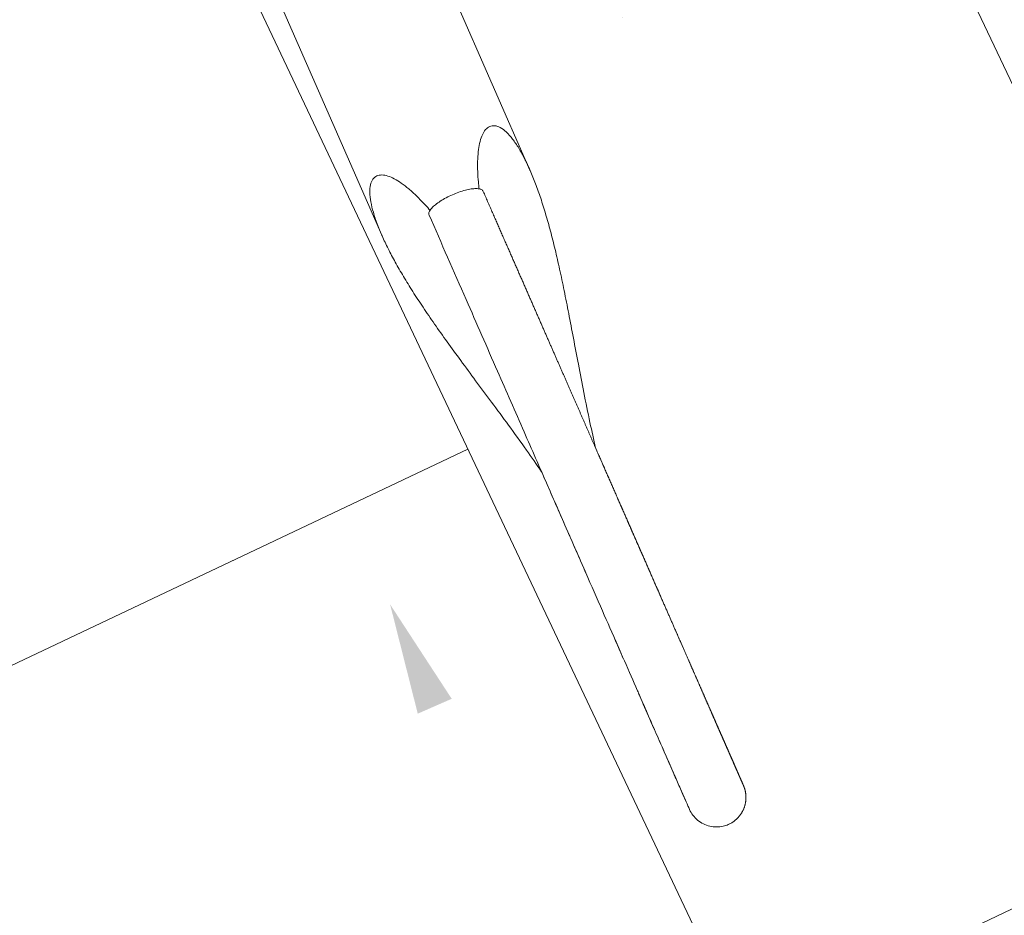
# Model space of a CAD drawing. Header units: metres. Extents: x 134157 to 138734, y 451157 to 455772.
# Tile 518 of 656: x 136621.155 to 136621.522, y 453800.404 to 453800.738. Entities that reach past the tile are written whole.
import ezdxf

# ---------------------------------------------------------------- set-up
doc = ezdxf.new("R2010")
doc.units = ezdxf.units.M
doc.layers.add('-DR-alg-hulplijnen', color=210, linetype='Continuous', plot=False)
doc.layers.add('-DR-nw-gr-arc-gras', color=7, linetype='Continuous', true_color=0xb5d5a4)
for name, color, linetype in [('-DR-nw-inr-fietsparkeren Tulip enkele beugel', 2, 'Continuous'), ('-DR-nw-maatvoering', 3, 'Continuous'), ('VELOPA-FIG25', 1, 'Continuous')]:
    doc.layers.add(name, color=color, linetype=linetype)
doc.layers.add('-DR-nw-vh-arc-sbs df bruinrood Broeder Alarmstraat', color=7, linetype='Continuous', lineweight=9, true_color=0xd8beb6)
doc.styles.add('2-5TXT', font='arial.ttf')
doc.styles.add('Drong', font='txt', dxfattribs={"height": 1.8})
doc.dimstyles.new('Drong', dxfattribs={"dimtxt": 1.8, "dimasz": 2.5, "dimexe": 0, "dimexo": 0, "dimgap": 0.9, "dimtad": 1, "dimzin": 0, "dimdsep": 46, "dimtxsty": 'Drong', "dimblk": 'dimblk-wit', "dimcen": 0, "dimse1": 1, "dimse2": 1, "dimclrd": 256, "dimclre": 1, "dimclrt": 7, "dimadec": 0, "dimazin": 0, "dimtfac": 1, "dimtmove": 0, "dimatfit": 3, "dimfxl": 1, "dimtolj": 1, "dimtzin": 0, "dimarcsym": 0})
doc.dimstyles.new('VELOPA-drukwerk', dxfattribs={"dimscale": 0, "dimtxt": 2.5, "dimasz": 2, "dimexe": 1, "dimexo": 1, "dimgap": 1, "dimtad": 1, "dimdec": 0, "dimdsep": 46, "dimtxsty": '2-5TXT', "dimcen": 8, "dimadec": 1, "dimazin": 0, "dimtfac": 1, "dimtdec": 0, "dimtmove": 0, "dimatfit": 3, "dimfxl": 1, "dimtolj": 1, "dimtzin": 0, "dimarcsym": 0})
pattern_1 = [(115.3356253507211, (136419.7180158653, 453326.2367068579), (-0.2236810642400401, -0.1059037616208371), [0.06, -0.187485]), (205.3356253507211, (136419.7180158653, 453326.2367068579), (0.1059037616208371, -0.22368106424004), [0.06, -0.187485])]

# ---------------------------------------------------------------- blocks, each defined once
blk = doc.blocks.new('*D482')
at = {"layer": '-DR-alg-hulplijnen', "color": 0, "lineweight": -2, "ltscale": 4, "transparency": 16777216}
for p, q in [((-1.268533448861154e-15, -770.7167233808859), (-1.92714493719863e-14, -1064.726652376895)), ((3625, -770.7167233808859), (3625, -1064.726652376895)), ((41.43344676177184, -1044.009928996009), (3583.566553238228, -1044.009928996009))]:
    blk.add_line(p, q, dxfattribs=at)
at = {"layer": '-DR-alg-hulplijnen', "color": 0, "ltscale": 4, "transparency": 16777216}
for points in [[(41.43344676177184, -1037.104354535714), (41.43344676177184, -1050.915503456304), (-1.800291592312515e-14, -1044.009928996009)], [(3583.566553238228, -1037.104354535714), (3583.566553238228, -1050.915503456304), (3625, -1044.009928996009)]]:
    blk.add_solid(points, dxfattribs=at)
at = {"layer": 'Defpoints', "color": 0, "ltscale": 4, "transparency": 16777216}
for p in [(0, -750), (3625, -750), (3625, -1044.009928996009)]:
    blk.add_point(p, dxfattribs=at)
at = {"layer": '-DR-alg-hulplijnen', "color": 0, "ltscale": 4, "transparency": 16777216, "insert": (1812.5, -996.8320429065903), "char_height": 51.79180845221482, "attachment_point": 5, "style": '2-5TXT'}
blk.add_mtext('\\A1;3625', dxfattribs=at)
blk = doc.blocks.new('*D481')
at = {"layer": '-DR-alg-hulplijnen', "color": 0, "lineweight": -2, "ltscale": 4, "transparency": 16777216}
for p, q in [((3645.716723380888, 3.331503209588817e-15), (4009.119275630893, 6.177109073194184e-14)), ((3988.402552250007, -41.4334467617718), (3988.402552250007, -708.5665532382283)), ((3645.716723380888, -750.0000000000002), (4009.119275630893, -750.0000000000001))]:
    blk.add_line(p, q, dxfattribs=at)
at = {"layer": '-DR-alg-hulplijnen', "color": 0, "ltscale": 4, "transparency": 16777216}
for points in [[(3981.496977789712, -41.43344676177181), (3995.308126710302, -41.4334467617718), (3988.402552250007, 5.843958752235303e-14)], [(3981.496977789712, -708.5665532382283), (3995.308126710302, -708.5665532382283), (3988.402552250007, -750.0000000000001)]]:
    blk.add_solid(points, dxfattribs=at)
at = {"layer": 'Defpoints', "color": 0, "ltscale": 4, "transparency": 16777216}
for p in [(3625.000000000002, 0), (3625.000000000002, -750.0000000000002), (3988.402552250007, -750.0000000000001)]:
    blk.add_point(p, dxfattribs=at)
at = {"layer": '-DR-alg-hulplijnen', "color": 0, "ltscale": 4, "transparency": 16777216, "insert": (3941.242330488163, -375.0000000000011), "char_height": 51.79180845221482, "attachment_point": 5, "rotation": 90, "style": '2-5TXT'}
blk.add_mtext('\\A1;750', dxfattribs=at)
blk = doc.blocks.new('dimblk-wit')
at = {"color": 7}
blk.add_line((2.842170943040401e-14, -0.3333333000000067), (-2.842170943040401e-14, 0.3333333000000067), dxfattribs=at)
blk.add_solid([(0, 0), (-0.7999999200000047, 0.1999999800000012), (-0.7999999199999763, -0.1999999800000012)], dxfattribs=at)
blk = doc.blocks.new('*D634')
at = {"layer": '-DR-nw-maatvoering', "lineweight": -2, "transparency": 16777216}
blk.add_line((136616.4696596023, 453791.6460135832), (136622.2968280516, 453806.2631956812), dxfattribs=at)
at = {"layer": 'Defpoints', "color": 0, "transparency": 16777216}
for p in [(136622.4819835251, 453806.7276496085), (136622.889603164, 453806.5651512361), (136616.6921237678, 453791.0190612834)]:
    blk.add_point(p, dxfattribs=at)
at = {"layer": '-DR-nw-maatvoering', "lineweight": -2, "transparency": 16777216, "xscale": 0.5, "yscale": 0.5, "zscale": 0.5}
for p, rotation in [((136622.481983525, 453806.7276496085), 68.26520454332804), ((136616.2845041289, 453791.1815596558), 248.2652045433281)]:
    blk.add_blockref('dimblk-wit', p, dxfattribs=dict(at, rotation=rotation))
at = {"layer": '-DR-nw-maatvoering', "color": 7, "transparency": 16777216, "insert": (136619.0454071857, 453799.089283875), "char_height": 0.36, "attachment_point": 5, "rotation": 68.26520454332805, "style": 'Drong'}
blk.add_mtext('\\A1;16.75', dxfattribs=at)
blk = doc.blocks.new('Fietsenrek Tulip enkel')
at = {"layer": 'VELOPA-FIG25', "color": 252, "linetype": 'Continuous', "lineweight": 9}
for p, q in [((298.658684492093, -344.8499999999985), (630.2552322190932, -344.8499999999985)), ((309.4598630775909, -405.1499999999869), (630.2507963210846, -405.1499999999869))]:
    blk.add_line(p, q, dxfattribs=at)
for points, start_tangent, end_tangent in [([(623.1085956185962, -362.975236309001), (622.2150253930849, -362.6181009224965), (618.5377257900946, -360.9725926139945), (615.4324675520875, -359.2727979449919), (612.9078133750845, -357.5213157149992), (610.996451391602, -355.7188084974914), (609.7693030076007, -353.8682929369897), (609.3515709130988, -351.9886879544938), (609.8926333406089, -350.1718612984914), (611.419115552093, -348.5539733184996), (613.8862791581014, -347.1894561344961), (617.2304940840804, -346.1165101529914), (621.2275092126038, -345.3817202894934), (625.6913015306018, -344.9707063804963), (630.2434380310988, -344.8499869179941)], (-0.9310904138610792, 0.3647884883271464), (0.9999999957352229, -9.235558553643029e-05)), ([(630.2434380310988, -344.8499869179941), (630.5682460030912, -344.8505678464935), (635.8394298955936, -345.0005259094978), (641.5077718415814, -345.4091434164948), (647.5858134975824, -346.0710287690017), (654.0919371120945, -346.9837572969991), (661.0486862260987, -348.1453052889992), (668.4823239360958, -349.5517247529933), (676.4228659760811, -351.1947983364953), (684.9047558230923, -353.0596304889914), (693.9686945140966, -355.1223479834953), (703.6661116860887, -357.3484173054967), (714.065781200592, -359.6916043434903), (725.2560965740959, -362.0921755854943), (734.9299721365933, -364.0195937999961)], (0.9999999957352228, -9.235558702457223e-05), (0.9822508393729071, -0.1875720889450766)), ([(629.0812565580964, -365.0520946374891), (626.4720561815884, -364.203896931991), (623.1085956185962, -362.975236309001)], (-0.9552161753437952, 0.2959088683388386), (-0.9310904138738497, 0.3647884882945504)), ([(630.4995653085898, -364.0113614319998), (630.0894004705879, -364.0777108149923), (629.2739631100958, -364.7146653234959), (628.527582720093, -365.9657673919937), (627.912531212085, -367.7049275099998), (627.4392903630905, -369.8863189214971), (627.1412687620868, -372.3970982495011), (627.0431135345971, -375)], (-0.9999999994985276, 3.166930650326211e-05), (0, -1)), ([(872.2429914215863, -364.0004512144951), (871.4931166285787, -364.0000542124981), (869.4321402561, -364.0000253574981), (865.9668989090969, -363.9997935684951), (861.1663724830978, -363.9999842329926), (855.1057197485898, -363.9999909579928), (847.8372212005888, -363.9998791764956), (839.2823724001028, -364.0001512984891), (829.3728744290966, -364.0001620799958), (818.0721323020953, -363.9998144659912), (805.4171970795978, -364.0001844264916), (791.4152382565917, -363.998548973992), (776.0161688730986, -364.0001285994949), (759.0278948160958, -364.0000092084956), (740.0685224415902, -364.0000362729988), (718.6458642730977, -363.999994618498), (693.9956133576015, -363.9999833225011), (664.8701945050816, -364.0000025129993), (630.4995657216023, -364.000002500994)], (-0.9999996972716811, 0.0007781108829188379), (-0.9999999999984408, 1.765950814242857e-06)), ([(776.9873472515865, -364.0000712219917), (765.312209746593, -363.9999653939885), (743.8571046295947, -363.9999999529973), (734.9336313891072, -364.0000654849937)], (-0.9999999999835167, 5.741668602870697e-06), (-0.9999999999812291, -6.12716366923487e-06)), ([(810.7829483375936, -364.0000404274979), (803.1118054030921, -363.9999004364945)], (-0.9999999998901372, 1.482314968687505e-05), (-0.9999999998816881, 1.538258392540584e-05)), ([(850.0260308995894, -363.9998981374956), (845.338346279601, -363.9997527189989), (836.2556908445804, -363.9999374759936), (825.7705308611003, -363.9999853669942), (824.0263019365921, -363.9999962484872)], (-0.9999999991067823, 4.226624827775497e-05), (-0.9999999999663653, -8.20179703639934e-06)), ([(856.730545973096, -364.0000669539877), (853.1773717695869, -364.0000204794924), (850.0260308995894, -363.9998981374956)], (-0.9999999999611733, -8.812121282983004e-06), (-0.9999999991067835, 4.226621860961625e-05)), ([(871.4694475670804, -364.000045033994), (871.4139717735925, -364.000025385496), (869.0702892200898, -363.9998221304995), (865.1537784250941, -363.9996671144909), (859.7983261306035, -363.9999621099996), (856.730545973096, -364.0000669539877)], (-0.9999999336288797, 0.000364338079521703), (-0.9999999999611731, -8.812155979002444e-06)), ([(872.2429914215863, -364.0004512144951), (871.4694475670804, -364.000045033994)], (-0.9999997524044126, 0.0007036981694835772), (-0.9999999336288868, 0.0003643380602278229)), ([(883.1628713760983, -375.0000000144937), (882.9785095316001, -372.9941615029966), (882.2363011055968, -370.5810662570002), (880.9634476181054, -368.4007516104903), (879.2270010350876, -366.5680747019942), (877.1184349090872, -365.1795784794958), (874.748826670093, -364.3084069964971), (872.2429914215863, -364.0004512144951)], (-0.000207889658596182, 0.9999999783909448), (-0.999973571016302, 0.007270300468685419)), ([(627.0431135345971, -375), (627.1413231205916, -377.6036120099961), (627.4393626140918, -380.1141189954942), (627.9124566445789, -382.2948046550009), (628.5276296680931, -384.0343363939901), (629.274075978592, -385.2854708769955), (630.0892778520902, -385.9222425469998), (630.4995554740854, -385.9886385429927)], (0, -1), (0.9999999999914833, 4.127184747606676e-06)), ([(871.9053827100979, -386.0000242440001), (872.0186496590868, -386.0001062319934), (872.1314808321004, -386.0000680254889), (872.2394728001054, -385.9995943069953), (872.352623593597, -385.9982075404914), (872.469788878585, -385.9955620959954), (872.6096794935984, -385.9907679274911), (872.7593012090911, -385.9836665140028), (872.9182448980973, -385.9738833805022), (873.0846190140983, -385.9611649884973), (873.2559320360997, -385.945411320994), (873.4296574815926, -385.9266701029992), (873.6048133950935, -385.9049405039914), (873.782468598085, -385.8799764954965), (873.9632663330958, -385.8515263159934), (874.1478368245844, -385.819289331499), (874.3367942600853, -385.7829140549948), (874.5307265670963, -385.7419973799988), (874.7297973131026, -385.6961773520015), (874.9335433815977, -385.6452229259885), (875.1414431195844, -385.5889368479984), (875.3529690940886, -385.5271473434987), (875.5675922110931, -385.4597091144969), (875.7848862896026, -385.3864687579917), (876.0045559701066, -385.3072437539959), (876.2263066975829, -385.2218588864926), (876.4498359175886, -385.130149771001), (876.6748334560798, -385.0319635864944), (876.9009819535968, -384.9271597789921), (877.1279573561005, -384.8156107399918), (877.3554294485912, -384.6972024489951), (877.5830624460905, -384.5718350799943), (877.8105427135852, -384.4394073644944), (878.0379350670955, -384.2995879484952), (878.2655584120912, -384.1518319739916), (878.4936867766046, -383.9955380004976), (878.7225365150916, -383.8300528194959), (878.9522602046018, -383.6546723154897), (879.1829399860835, -383.4686425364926), (879.4145805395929, -383.2711608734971), (879.6472223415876, -383.0612653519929), (879.881109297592, -382.8376294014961), (880.1163775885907, -382.5987824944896), (880.352761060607, -382.3434045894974), (880.5886089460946, -382.071559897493), (880.8218664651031, -381.783947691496), (881.0505732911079, -381.4814369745), (881.2728853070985, -381.1650663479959), (881.4870965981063, -380.836038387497), (881.6919304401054, -380.4952408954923), (881.8867776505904, -380.1426063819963), (882.0710548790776, -379.7779454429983), (882.244111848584, -379.4010859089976), (882.4052289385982, -379.0118793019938), (882.553615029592, -378.6102078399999), (882.6884056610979, -378.1959920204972), (882.8086615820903, -377.76919881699), (882.91336776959, -377.3298505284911), (883.0014330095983, -376.8780342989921), (883.071690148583, -376.413912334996), (883.1228971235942, -375.9377328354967), (883.1537389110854, -375.4498416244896), (883.1629410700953, -375)], (0.9999997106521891, -0.0007607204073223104), (-3.90510129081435e-07, 0.9999999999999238)), ([(629.0812124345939, -384.9479210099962), (626.5235794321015, -385.7785405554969), (623.1077570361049, -387.0250978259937)], (-0.9552154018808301, -0.295911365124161), (-0.9310869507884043, -0.3647973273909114)), ([(623.1077570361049, -387.0250978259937), (622.282172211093, -387.3545593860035), (618.6141333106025, -388.9897904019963), (615.511803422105, -390.6787742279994), (612.9832051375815, -392.4188048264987), (611.0595254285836, -394.2091158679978), (609.8089641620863, -396.0461268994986), (609.3506863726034, -397.9149309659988), (609.8308567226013, -399.7218948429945), (611.2801363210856, -401.339836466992), (613.7006237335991, -402.7312795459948), (617.0481344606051, -403.8383705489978), (621.0658384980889, -404.5964227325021), (625.5584077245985, -405.0217434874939), (630.2425906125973, -405.1500083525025)], (-0.9310869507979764, -0.36479732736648), (0.99999999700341, 7.741563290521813e-05)), ([(630.2425906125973, -405.1500083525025), (630.4658011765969, -405.1497307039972), (635.767115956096, -405.0031636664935), (641.4645281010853, -404.5947976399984), (647.5697844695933, -403.9309780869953), (654.1006234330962, -403.0149028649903), (661.0790582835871, -401.8492659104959), (668.5311102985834, -400.4385772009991), (676.4866384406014, -398.7915415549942), (684.9797676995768, -396.9235203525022), (694.050784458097, -394.8588074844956), (703.7504897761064, -392.6323013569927), (714.147311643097, -390.2903733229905), (725.3289978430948, -387.8927360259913), (734.9316254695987, -385.9800912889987)], (0.9999999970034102, 7.741562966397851e-05), (0.9822513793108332, 0.1875692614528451)), ([(630.4995555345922, -386.000002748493), (631.0568438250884, -386.0000059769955), (633.1263456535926, -386.0000264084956), (635.1684272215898, -386.0000554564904), (637.1836616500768, -386.0000880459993), (639.1726193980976, -386.0001201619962), (641.1358685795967, -386.0001487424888), (643.0739752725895, -386.0001715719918), (644.9875038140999, -386.000187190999), (646.877017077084, -386.0001948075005), (648.7430767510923, -386.0001942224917), (650.5862397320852, -386.0001857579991), (652.4070537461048, -386.0001701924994), (654.2060658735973, -386.0001487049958), (655.9838238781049, -386.0001228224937), (657.7408763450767, -386.0000943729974), (659.4777728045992, -386.0000654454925), (661.1950638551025, -386.0000383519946), (662.8933012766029, -386.0000155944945), (664.573039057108, -385.9999995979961), (666.2348340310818, -385.999990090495), (667.8792405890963, -385.9999852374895), (669.50674258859, -385.9999835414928), (671.1176652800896, -385.9999838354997), (672.7123135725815, -385.9999852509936), (674.2909936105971, -385.9999871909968), (675.8540127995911, -385.9999892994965), (677.4016798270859, -385.9999914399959), (678.9343046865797, -385.999993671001), (680.4521986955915, -385.9999962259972), (681.955674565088, -385.9999994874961), (683.44504654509, -386.0000034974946), (684.9206289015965, -386.0000076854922), (686.3827370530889, -386.0000115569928), (687.8316860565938, -386.0000147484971), (689.2677387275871, -386.0000170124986), (690.6910985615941, -386.0000182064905), (692.1019671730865, -386.0000182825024), (693.5005475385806, -386.0000172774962), (694.8870439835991, -386.0000153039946), (696.2616621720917, -386.0000125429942), (697.6246090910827, -386.0000092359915), (698.9760930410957, -386.0000056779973), (700.3163236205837, -386.0000022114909), (701.6455117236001, -385.9999992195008), (702.9638692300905, -385.9999969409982), (704.2716082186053, -385.999995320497), (705.5689419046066, -385.9999942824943), (706.8560848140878, -385.9999937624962), (708.1332461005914, -385.9999937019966), (709.4005792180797, -385.9999940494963), (710.6582100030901, -385.9999947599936), (711.9062651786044, -385.9999957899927), (713.1448725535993, -385.9999970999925), (714.3741610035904, -385.9999986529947), (715.5942604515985, -386.0000004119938), (716.8053018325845, -386.0000023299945), (718.007416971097, -386.0000043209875), (719.2007386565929, -386.0000062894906), (720.3854006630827, -386.0000081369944), (721.5615377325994, -386.0000097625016), (722.7292855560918, -386.0000110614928), (723.888780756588, -386.0000119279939), (725.0401608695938, -386.0000122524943), (726.1835643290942, -386.0000119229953), (727.3191304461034, -386.0000108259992), (728.4469925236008, -386.0000088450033), (729.567245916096, -386.0000058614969), (730.6799742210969, -386.0000017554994), (731.7852616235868, -385.9999964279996), (732.8831913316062, -385.999990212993), (733.9738462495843, -385.9999837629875), (735.0573100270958, -385.9999776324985), (736.1336670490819, -385.9999722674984), (737.203002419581, -385.9999680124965), (738.2654019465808, -385.999965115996), (739.3209521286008, -385.9999637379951), (740.3697401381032, -385.9999639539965), (741.411853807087, -385.9999657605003), (742.4473816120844, -385.9999690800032), (743.4764126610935, -385.9999737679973), (744.4990366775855, -385.9999796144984), (745.5153439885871, -385.9999863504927), (746.5254255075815, -385.9999936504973), (747.5293727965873, -386.0000011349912), (748.5272819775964, -386.0000081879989), (749.5193709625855, -386.0000140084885), (750.5057818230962, -386.0000179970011), (751.4865296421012, -386.0000197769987), (752.4616311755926, -386.0000191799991), (753.4311048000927, -386.0000162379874), (754.3949704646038, -386.0000111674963), (755.3532496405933, -386.0000043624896), (756.3059609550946, -385.9999965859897), (757.2530811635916, -385.9999904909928), (758.1945653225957, -385.9999885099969), (759.1303725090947, -385.9999913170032), (760.0604660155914, -385.9999979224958), (760.9848532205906, -386.0000051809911), (761.9037100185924, -386.0000079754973), (762.8172507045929, -386.0000048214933), (763.7256830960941, -385.9999988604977), (764.6292087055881, -385.9999976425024), (765.5280142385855, -386.000011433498), (766.4221813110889, -386.0000376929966), (767.311727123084, -386.0000664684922), (768.1966693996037, -386.0000900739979), (769.0770274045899, -386.0001031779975), (769.9528218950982, -386.0001027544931), (770.824065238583, -386.0000880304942), (771.6907930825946, -386.0000604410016), (772.5530724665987, -386.0000235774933), (773.4109700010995, -385.9999831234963), (774.2645347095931, -385.9999439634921), (775.113783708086, -385.9999070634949), (775.958732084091, -385.9998735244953), (776.7993965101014, -385.9998450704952), (777.6357951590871, -385.9998240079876), (778.467947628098, -385.9998131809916), (779.2958748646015, -385.9998159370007), (780.1195990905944, -385.9998360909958), (780.9391437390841, -385.9998778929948), (781.7545333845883, -385.9999459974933), (782.5657937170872, -386.0000453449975), (783.3729535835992, -386.0001752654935), (784.1760460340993, -386.0003262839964), (784.9751051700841, -386.0004891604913), (785.770165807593, -386.0006557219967), (786.5612634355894, -386.0008188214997), (787.3484341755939, -386.0009722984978), (788.1317147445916, -386.001110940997), (788.9111424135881, -386.0012304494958), (789.6867549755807, -386.0013274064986), (790.4585907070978, -386.0013992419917), (791.2266883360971, -386.0014442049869), (791.9910870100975, -386.0014613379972), (792.7518235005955, -386.0014504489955), (793.5088956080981, -386.0014120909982), (794.2622939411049, -386.001347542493), (795.0120142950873, -386.0012587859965), (795.7580534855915, -386.0011484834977), (796.5004093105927, -386.0010199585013), (797.2390805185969, -386.000877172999), (797.9740667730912, -386.0007247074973), (798.7053686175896, -386.0005677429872), (799.4329874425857, -386.0004120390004), (800.1569254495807, -386.0002639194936), (800.8771856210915, -386.0001302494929), (801.5937716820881, -386.0000184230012), (802.3066882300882, -385.9999345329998), (803.015935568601, -385.9998763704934), (803.7215117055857, -385.9998395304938), (804.4234156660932, -385.9998200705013), (805.121647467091, -385.999814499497), (805.816208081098, -385.9998197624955), (806.5070994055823, -385.9998332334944), (807.194324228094, -385.9998527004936), (807.8778861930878, -385.9998763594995), (808.5577897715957, -385.9999028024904), (809.2340402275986, -385.9999310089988), (809.9066435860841, -385.9999603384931), (810.5756066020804, -385.9999905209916), (811.2409367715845, -386.0000216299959), (811.902640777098, -386.0000532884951), (812.5607224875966, -386.0000843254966), (813.2151862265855, -386.0001136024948), (813.8660371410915, -386.0001400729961), (814.513281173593, -386.0001627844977), (815.1569250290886, -386.0001808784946), (815.7969691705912, -386.0001935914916), (816.4333966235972, -386.000200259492), (817.0661932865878, -386.0002003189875), (817.6953462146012, -386.0001933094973), (818.3208434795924, -386.0001788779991), (818.9426741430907, -386.000156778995), (819.5608282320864, -386.000126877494), (820.1752967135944, -386.0000891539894), (820.7860714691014, -386.0000437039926), (821.3931429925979, -385.9999909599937), (821.9964928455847, -385.9999338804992), (822.5961054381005, -385.9998765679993), (823.1919668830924, -385.9998224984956), (823.7840645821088, -385.9997745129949), (824.3723872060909, -385.999734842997), (824.9569246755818, -385.9997051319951), (825.5376681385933, -385.999686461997), (826.1146099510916, -385.9996793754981), (826.687743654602, -385.9996838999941), (827.2570639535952, -385.9996995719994), (827.8225666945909, -385.9997254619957), (828.3842488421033, -385.9997601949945), (828.9421084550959, -385.9998019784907), (829.4961446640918, -385.9998486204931), (830.0463576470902, -385.9998975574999), (830.5927486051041, -385.9999458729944), (831.1353183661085, -385.9999903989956), (831.6740658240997, -386.0000290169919), (832.2089984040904, -386.0000606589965), (832.740124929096, -386.0000843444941), (833.2674547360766, -386.0000991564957), (833.7909976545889, -386.0001042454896), (834.3107639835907, -386.0000988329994), (834.8267644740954, -386.0000822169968), (835.3390103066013, -386.0000537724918), (835.8475129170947, -386.0000129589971), (836.3522400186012, -385.9999618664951), (836.8531523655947, -385.9999099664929), (837.3502400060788, -385.9998658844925), (837.8435367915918, -385.9998355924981), (838.3331023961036, -385.9998225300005), (838.8189598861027, -385.9998277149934), (839.3011338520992, -385.9998498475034), (839.7796504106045, -385.9998854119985), (840.2545371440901, -385.9999287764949), (840.7258230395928, -385.9999722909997), (841.193535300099, -386.0000064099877), (841.657617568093, -386.0000247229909), (842.1180408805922, -386.0000299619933), (842.5748094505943, -386.0000257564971), (843.0279279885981, -386.0000154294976), (843.477401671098, -386.0000020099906), (843.923236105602, -385.9999882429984), (844.365437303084, -385.9999765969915), (844.8040116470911, -385.9999692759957), (845.2389658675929, -385.9999682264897), (845.6703070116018, -385.9999751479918), (846.0980424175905, -385.9999914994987), (846.5221963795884, -386.0000181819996), (846.9428431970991, -386.0000516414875), (847.3600038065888, -386.0000860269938), (847.7736922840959, -386.0001166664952), (848.1839217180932, -386.0001400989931), (848.590704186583, -386.0001540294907), (848.9940507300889, -386.0001572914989), (849.3939713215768, -386.0001498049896), (849.7904748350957, -386.0001325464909), (850.1835690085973, -386.0001075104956), (850.5732604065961, -386.0000776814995), (850.9595543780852, -386.000047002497), (851.3424550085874, -386.000020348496), (851.7219805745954, -386.0000033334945), (852.0982521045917, -385.9999973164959), (852.4712981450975, -385.9999984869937), (852.8411219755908, -386.0000034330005), (853.2077260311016, -386.0000094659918), (853.5711118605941, -386.0000146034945), (853.9312800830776, -386.0000175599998), (854.2882303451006, -386.0000177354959), (854.6419612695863, -386.0000152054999), (854.9924704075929, -386.0000107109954), (855.3397541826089, -386.0000056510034), (855.6838078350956, -386.0000020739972), (856.0246253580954, -386.0000026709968), (856.3621994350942, -386.0000107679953), (856.6965691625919, -386.0000297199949), (857.0278646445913, -386.0000573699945), (857.3560743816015, -386.0000887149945), (857.6811628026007, -386.000119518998), (858.0030936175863, -386.0001463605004), (858.3218301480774, -386.0001666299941), (858.6373352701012, -386.0001785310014), (858.9495713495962, -386.00018107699), (859.2585001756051, -386.0001740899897), (859.5640828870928, -386.000158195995), (859.8662798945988, -386.0001348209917), (860.1650507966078, -386.0001061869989), (860.4603542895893, -386.0000753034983), (860.7521480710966, -386.0000459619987), (861.0403887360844, -386.0000227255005), (861.3250432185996, -386.0000108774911), (861.6062922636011, -386.0000123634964), (861.8841857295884, -386.0000224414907), (862.1586879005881, -386.0000364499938), (862.4297622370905, -386.0000506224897), (862.6973712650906, -386.0000620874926), (862.9614764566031, -386.0000688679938), (863.2220380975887, -386.0000698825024), (863.4790151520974, -386.0000649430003), (863.7323651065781, -386.000054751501), (863.9820438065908, -386.0000408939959), (864.2280052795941, -386.0000258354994), (864.4702015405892, -386.0000129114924), (864.7085823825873, -386.000006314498), (864.9430951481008, -386.0000110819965), (865.1737331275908, -386.0000328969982), (865.4008468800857, -386.0000720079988), (865.6244917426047, -386.000121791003), (865.8446352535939, -386.0001760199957), (866.0612437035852, -386.0002293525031), (866.2742819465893, -386.0002773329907), (866.4837131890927, -386.0003163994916), (866.6894987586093, -386.0003438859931), (866.8915978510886, -386.0003580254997), (867.0899672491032, -386.000357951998), (867.2845610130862, -386.0003437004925), (867.4753301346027, -386.0003162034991), (867.6622221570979, -386.0002772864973), (867.8451807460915, -386.0002296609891), (868.0241452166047, -386.000176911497), (868.1990499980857, -386.000123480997), (868.3698240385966, -386.000074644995), (868.5364595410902, -386.0000362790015), (868.6993582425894, -386.0000099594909), (868.858571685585, -385.9999927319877), (869.0140649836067, -385.9999820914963), (869.165800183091, -385.9999762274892), (869.3137357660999, -385.9999740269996), (869.4578260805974, -385.9999750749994), (869.5980206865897, -385.9999796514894), (869.7342636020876, -385.9999887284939), (869.8666973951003, -386.0000031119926), (869.9955116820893, -386.0000200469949), (870.1206400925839, -386.0000361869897), (870.2420163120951, -386.0000489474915), (870.3595730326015, -386.0000565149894), (870.4732412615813, -386.0000578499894), (870.5829495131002, -386.0000526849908), (870.6886228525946, -386.0000415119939), (870.8875429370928, -386.0000067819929), (871.0696668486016, -385.9999695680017), (871.2352382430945, -385.9999434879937), (871.3846131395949, -385.9999361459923), (871.5182468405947, -385.999950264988), (871.6367516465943, -385.9999847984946), (871.7432779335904, -386.0000303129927), (871.8856211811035, -386.0000355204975), (871.993248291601, -385.9999588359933), (872.0980700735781, -385.9999989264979), (872.2013598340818, -385.999772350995), (872.2025413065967, -385.9997516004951)], (0.9999999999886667, -4.760948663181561e-06), (-0.002398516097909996, 0.9999971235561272)), ([(734.9351199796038, -386.0000380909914), (734.997742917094, -386.0000384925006), (735.9610602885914, -386.0000436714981), (736.9179323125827, -386.000046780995), (737.8684389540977, -386.0000476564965), (738.8126603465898, -386.0000462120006), (739.7506767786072, -386.000042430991), (740.682568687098, -386.0000363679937), (741.608416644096, -386.0000281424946), (742.5283013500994, -386.0000179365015), (743.442314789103, -386.0000059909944), (744.3505343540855, -385.9999926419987), (745.2530050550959, -385.999978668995), (746.149769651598, -385.9999650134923), (747.0408713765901, -385.9999524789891), (747.9263539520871, -385.9999417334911), (748.8062615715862, -385.9999333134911), (749.6806388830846, -385.9999276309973), (750.5495309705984, -385.9999249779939), (751.4129833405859, -385.9999255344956), (752.2710419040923, -385.9999293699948), (753.1237529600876, -385.9999364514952), (753.9711631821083, -385.9999466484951), (754.8133196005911, -385.9999597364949), (755.6502695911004, -385.9999754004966), (756.4820608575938, -385.9999932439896), (757.308743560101, -386.0000126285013), (758.1303817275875, -386.0000318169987), (758.9470444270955, -386.0000489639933), (759.7588003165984, -386.0000626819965), (760.5657176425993, -386.0000720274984), (761.3678642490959, -386.0000764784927), (762.1653075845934, -386.0000759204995), (762.9581147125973, -386.0000706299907), (763.7463506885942, -386.0000612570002), (764.5300192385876, -386.0000488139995), (765.3091307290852, -386.0000346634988), (766.0837189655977, -386.0000205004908), (766.8538179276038, -386.0000083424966), (767.6194617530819, -386.0000005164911), (768.380684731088, -385.9999996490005), (769.1375231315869, -386.0000077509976), (769.8900123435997, -386.0000224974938), (770.6381842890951, -386.0000405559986), (771.3820710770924, -386.0000591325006), (772.1217050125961, -386.0000759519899), (772.857118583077, -386.0000892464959), (773.5883444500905, -386.0000977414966), (774.3154154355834, -386.0001006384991), (775.0383645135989, -386.0000976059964), (775.7572247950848, -386.000088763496), (776.472029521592, -386.0000746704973), (777.1828120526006, -386.0000563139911), (777.8896058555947, -386.0000350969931), (778.5924444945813, -386.0000128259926), (779.2913616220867, -385.9999917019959), (779.9863897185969, -385.9999737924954), (780.6775500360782, -385.9999594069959), (781.3648600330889, -385.9999483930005), (782.0483378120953, -385.9999405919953), (782.7280020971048, -385.999935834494), (783.4038722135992, -385.9999339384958), (784.0759680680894, -385.9999347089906), (784.7443284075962, -385.9999379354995), (785.4090243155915, -385.9999433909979), (786.0700734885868, -385.9999508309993), (786.727490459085, -385.9999599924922), (787.381290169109, -385.9999705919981), (788.031487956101, -385.9999823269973), (788.6780995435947, -385.9999948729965), (789.321141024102, -386.0000078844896), (789.9606290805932, -386.0000210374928), (790.5965818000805, -386.0000341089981), (791.229017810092, -386.0000469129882), (791.8579560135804, -386.0000592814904), (792.4834155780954, -386.0000710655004), (793.105415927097, -386.0000821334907), (793.7239767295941, -386.0000923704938), (794.3391178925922, -386.0001016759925), (794.950859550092, -386.0001099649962), (795.5592220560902, -386.0001171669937), (796.1642259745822, -386.0001232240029), (796.7658920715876, -386.000128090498), (797.3642413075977, -386.0001317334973), (797.9592948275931, -386.000134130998), (798.5510739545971, -386.0001352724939), (799.1396001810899, -386.0001351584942), (799.724895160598, -386.0001337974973), (800.3069807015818, -386.0001312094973), (800.8858787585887, -386.0001274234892), (801.4616114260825, -386.0001224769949), (802.0342009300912, -386.0001164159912), (802.6036696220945, -386.0001092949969), (803.1700399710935, -386.0001011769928), (803.733334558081, -386.0000921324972), (804.2935760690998, -386.0000822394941), (804.8507862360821, -386.0000715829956), (805.4049747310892, -386.0000602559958), (805.9561519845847, -386.0000483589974), (806.5043302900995, -386.0000359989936), (807.0495221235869, -386.0000232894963), (807.5917401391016, -386.0000103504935), (808.1309971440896, -385.9999973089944), (808.6673047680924, -385.9999843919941), (809.2006740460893, -385.9999720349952), (809.7311165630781, -385.9999606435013), (810.2586441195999, -385.9999505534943), (810.7832687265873, -385.9999420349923), (811.3050025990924, -385.9999352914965), (811.8238581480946, -385.9999304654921), (812.3398479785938, -385.9999276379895), (812.8529848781, -385.9999268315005), (813.3632818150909, -385.9999280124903), (813.8707519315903, -385.9999310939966), (814.375408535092, -385.9999359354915), (814.8772650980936, -385.9999423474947), (815.3763352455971, -385.9999500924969), (815.8726327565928, -385.9999588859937), (816.366171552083, -385.9999683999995), (816.856965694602, -385.9999782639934), (817.3450293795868, -385.9999880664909), (817.8303766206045, -385.9999973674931), (818.3130198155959, -386.0000059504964), (818.7929736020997, -386.0000138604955), (819.2702531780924, -386.0000211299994), (819.7448738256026, -386.0000277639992), (820.2168509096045, -386.0000337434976), (820.6861998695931, -386.0000390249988), (821.1529362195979, -386.0000435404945), (821.6170755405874, -386.0000472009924), (822.0786334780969, -386.0000498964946), (822.5376257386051, -386.0000514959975), (822.9940680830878, -386.0000518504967), (823.4479763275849, -386.0000507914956), (823.8993663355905, -386.0000481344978), (824.3482540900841, -386.0000436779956), (824.79466983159, -386.0000372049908), (825.2386375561, -386.0000284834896), (825.6801695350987, -386.0000172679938), (826.1192781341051, -386.000003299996), (826.5559725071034, -385.9999864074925), (826.9902548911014, -385.9999673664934), (827.4221353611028, -385.9999473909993), (827.8516246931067, -385.9999275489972), (828.2787338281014, -385.9999087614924), (828.703473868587, -385.9998918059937), (829.125856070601, -385.9998773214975), (829.5458918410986, -385.9998658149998), (829.9635927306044, -385.9998576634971), (830.3789704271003, -385.9998531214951), (830.7920367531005, -385.9998523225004), (831.2028036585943, -385.9998552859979), (831.611283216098, -385.9998619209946), (832.0174876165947, -385.9998720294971), (832.4214291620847, -385.999885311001), (832.8231202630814, -385.9999013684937), (833.2225734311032, -385.9999197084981), (833.6198012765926, -385.9999397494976), (834.0148165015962, -385.999960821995), (834.4076318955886, -385.9999821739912), (834.7982603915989, -386.0000029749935), (835.1867170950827, -386.0000223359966), (835.5730195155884, -386.0000394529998), (835.9571851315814, -386.0000536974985), (836.3392312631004, -386.0000646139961), (836.7191750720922, -386.0000719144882), (837.0970335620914, -386.0000754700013), (837.4728235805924, -386.0000753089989), (837.8465618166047, -386.0000716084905), (838.2182648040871, -386.0000646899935), (838.5879489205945, -386.0000550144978), (838.9556303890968, -386.000043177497), (839.3213252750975, -386.0000299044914), (839.6850494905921, -386.0000160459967), (840.0468187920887, -386.000002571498), (840.4066487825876, -385.9999905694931), (840.7645549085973, -385.9999812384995), (841.1205524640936, -385.9999758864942), (841.4746565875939, -385.9999759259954), (841.8268822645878, -385.9999828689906), (842.1772443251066, -385.9999983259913), (842.5257871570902, -386.0000232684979), (842.8725493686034, -386.0000551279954), (843.21752307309, -386.0000905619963), (843.5607047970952, -386.0001266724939), (843.9020842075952, -386.0001609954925), (844.2416509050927, -386.0001914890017), (844.5793946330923, -386.0002165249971), (844.9153052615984, -386.0002348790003), (845.2493727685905, -386.0002457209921), (845.5815872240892, -386.0002486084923), (845.9119387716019, -386.0002434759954), (846.2404176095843, -386.000230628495), (846.567013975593, -386.000210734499), (846.8917181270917, -386.0001848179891), (847.2145203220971, -386.0001542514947), (847.5354108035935, -386.0001207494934), (847.8543797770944, -386.0000863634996), (848.1714173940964, -386.0000534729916), (848.4865137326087, -386.0000247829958), (848.7996755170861, -386.00000311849), (849.1109593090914, -385.999988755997), (849.4203605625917, -385.9999800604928), (849.7278678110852, -385.9999755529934), (850.0334697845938, -385.9999739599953), (850.3371553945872, -385.9999742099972), (850.6389137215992, -385.9999754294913), (850.9387340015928, -385.9999769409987), (851.2366056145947, -385.9999782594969), (851.5325180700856, -385.9999790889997), (851.8264609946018, -385.9999793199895), (852.1184241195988, -385.9999790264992), (852.4083972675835, -385.9999784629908), (852.696370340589, -385.9999780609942), (852.9823333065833, -385.9999784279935), (853.2662761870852, -385.9999803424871), (853.5481890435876, -385.9999847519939), (853.8280619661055, -385.9999927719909), (854.1058850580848, -386.0000056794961), (854.3816627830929, -386.0000248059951), (854.6554607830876, -386.000049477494), (854.9272804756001, -386.000077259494), (855.1971123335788, -386.000105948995), (855.4649467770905, -386.0001336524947), (855.7307741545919, -386.0001587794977), (855.9945847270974, -386.0001800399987), (856.2563686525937, -386.0001964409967), (856.5161159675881, -386.0002072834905), (856.7738165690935, -386.0002121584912), (857.0294601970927, -386.0002109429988), (857.2830364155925, -386.0002037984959), (857.5345345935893, -386.0001911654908), (857.7839438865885, -386.0001737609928), (858.0312532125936, -386.0001525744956), (858.2764512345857, -386.0001288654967), (858.5195263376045, -386.0001041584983), (858.7604666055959, -386.0000802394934), (858.9992597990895, -386.0000591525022), (859.2358933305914, -386.0000431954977), (859.4703567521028, -386.0000349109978), (859.702752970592, -386.0000355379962), (859.9331190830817, -386.0000428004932), (860.1614352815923, -386.000054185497), (860.3876858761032, -386.0000675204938), (860.6118551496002, -386.0000809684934), (860.8339273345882, -386.0000930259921), (861.0538865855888, -386.0001025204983), (861.2717169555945, -386.0001086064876), (861.4874023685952, -386.0001107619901), (861.7009265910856, -386.000108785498), (861.912273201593, -386.0001027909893), (862.1214255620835, -386.0000932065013), (862.3283667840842, -386.0000807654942), (862.533079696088, -386.0000665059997), (862.7355468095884, -386.000051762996), (862.9357502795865, -386.0000381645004), (863.133671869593, -386.0000276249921), (863.3292929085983, -386.0000223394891), (863.5225942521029, -386.0000247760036), (863.7135572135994, -386.0000376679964), (863.9023347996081, -386.0000625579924), (864.0890393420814, -386.0000966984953), (864.2736578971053, -386.000136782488), (864.4561773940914, -386.0001798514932), (864.6365845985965, -386.0002232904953), (864.8148660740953, -386.0002648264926), (864.9910081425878, -386.0003025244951), (865.1649968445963, -386.0003347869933), (865.33681789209, -386.0003603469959), (865.5064566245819, -386.0003782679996), (865.6738979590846, -386.0003879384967), (865.8391263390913, -386.0003890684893), (866.0021256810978, -386.0003816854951), (866.1628793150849, -386.0003661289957), (866.3213692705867, -386.0003430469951), (866.477573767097, -386.0003133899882), (866.6314711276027, -386.0002784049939), (866.7830391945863, -386.0002396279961), (866.9322550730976, -386.0001988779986), (867.0790950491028, -386.0001582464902), (867.2235345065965, -386.0001200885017), (867.3655478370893, -386.0000870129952), (867.5051083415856, -386.0000618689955), (867.6422460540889, -386.0000475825), (867.7772507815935, -386.0000442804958), (867.9101603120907, -386.0000495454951), (868.0409673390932, -386.0000610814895), (868.1696645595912, -386.0000768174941), (868.296244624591, -386.0000949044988), (868.4207000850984, -386.0001137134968), (868.5430233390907, -386.0001318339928), (868.6632065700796, -386.0001480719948), (868.7812416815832, -386.0001614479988), (868.8971202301, -386.0001711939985), (869.0108333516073, -386.0001767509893), (869.1223716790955, -386.0001777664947), (869.231725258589, -386.0001740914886), (869.3388834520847, -386.0001657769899), (869.4438348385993, -386.0001530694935), (869.6470669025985, -386.0001164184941), (869.8413098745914, -386.0000698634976), (870.0264312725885, -386.0000219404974), (870.2022722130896, -385.9999837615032), (870.3690461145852, -385.999967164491), (870.5278478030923, -385.9999705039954), (870.6788233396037, -385.9999847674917), (870.8220365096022, -386.0000022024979), (870.9575196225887, -386.0000164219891), (871.0853116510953, -386.0000224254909), (871.2054570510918, -386.0000166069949), (871.3176596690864, -385.9999977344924), (871.4212413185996, -385.9999727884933)], (0.9999999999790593, -6.47160671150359e-06), (0.9999999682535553, 0.0002519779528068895))]:
    blk.add_spline(points, degree=3, dxfattribs=dict(at, start_tangent=start_tangent, end_tangent=end_tangent))
at = {"layer": '-DR-alg-hulplijnen', "ltscale": 4}
dim = blk.add_linear_dim(base=(3988.402552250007, -750.0000000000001), p1=(3625, 0), p2=(3625, -750), angle=90, dimstyle='VELOPA-drukwerk', override={"dimscale": 20.71672338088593}, dxfattribs=at)
dim.commit()
dim.dimension.update_dxf_attribs({"geometry": '*D481', "text_midpoint": (3941.242330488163, -375.0000000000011)})
dim = blk.add_linear_dim(base=(3625, -1044.009928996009), p1=(0, -750), p2=(3625, -750), dimstyle='VELOPA-drukwerk', override={"dimscale": 20.71672338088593}, dxfattribs=at)
dim.commit()
dim.dimension.update_dxf_attribs({"geometry": '*D482', "text_midpoint": (1812.5, -996.8320429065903)})

msp = doc.modelspace()

# ---------------------------------------------------------------- hatches: boundary and pattern name
at = {"layer": '-DR-nw-gr-arc-gras', "transparency": 33554687}
h = msp.add_hatch(dxfattribs=at)
h.set_pattern_fill('AGR-BOLLEN', color=256, scale=0.1, pattern_type=2)
h.set_pattern_definition(pattern_1)
edge = h.paths.add_edge_path()
edge.add_arc((-7000776.809524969, 3043164.567559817), 7592527.997363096, 340.0567505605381, 340.0572256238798)
edge.add_line((136455.7815594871, 453494.2542758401), (136455.1236032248, 453494.4934109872))
edge.add_arc((380495.2223584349, 364992.5484406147), 259592.3035530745, 160.0666568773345, 160.0804453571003)
edge.add_line((136433.832290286, 453435.7615323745), (136433.813485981, 453435.768343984))
edge.add_line((136433.813485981, 453435.768343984), (136432.1794965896, 453431.2550945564))
edge.add_line((136432.1794965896, 453431.2550945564), (136432.198303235, 453431.2482893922))
edge.add_line((136432.198303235, 453431.2482893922), (136431.6776287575, 453429.8696050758))
edge.add_line((136431.6776287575, 453429.8696050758), (136432.3363505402, 453429.6312341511))
edge.add_line((136432.3363505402, 453429.6312341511), (136434.3092713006, 453435.0765756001))
h = msp.add_hatch(dxfattribs=at)
h.set_pattern_fill('AGR-BOLLEN', color=256, scale=0.1, pattern_type=2)
h.set_pattern_definition(pattern_1)
edge = h.paths.add_edge_path()
edge.add_line((136644.2753070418, 454017.4218487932), (136643.9350728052, 454016.4814706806))
edge.add_line((136643.9350728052, 454016.4814706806), (136643.8839339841, 454016.3403207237))
edge.add_line((136643.8839339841, 454016.3403207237), (136644.542212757, 454016.1016536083))
edge.add_arc((1711333.983143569, -116117.4265426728), 1674723.581774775, 160.0956720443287, 160.096657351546, ccw=False)
edge.add_line((136654.3469492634, 454043.1812754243), (136653.6888597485, 454043.419891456))
edge.add_line((136653.6888597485, 454043.419891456), (136653.6378049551, 454043.2789838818))
edge.add_line((136653.6378049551, 454043.2789838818), (136653.2975354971, 454042.3386559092))
edge.add_line((136653.2975354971, 454042.3386559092), (136644.2753070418, 454017.4218487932))
at = {"layer": '-DR-nw-vh-arc-sbs df bruinrood Broeder Alarmstraat', "transparency": 33554687}
h = msp.add_hatch(dxfattribs=at)
h.set_pattern_fill('AVH-SBS_DIKFORMAAT_KEPER', color=256, scale=3.5, angle=45, pattern_type=2)
h.set_pattern_definition([(115.3356253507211, (136419.7180158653, 453326.2367068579), (-0.321614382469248, 0.1149290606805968), [0.9660000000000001, -0.483]), (25.33562535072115, (136419.0632007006, 453325.9266788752), (-0.321614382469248, 0.1149290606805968), [0.966, -0.483]), (115.3356253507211, (136419.3505233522, 453326.7307148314), (-0.321614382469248, 0.1149290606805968), [0, -1.449]), (115.3356253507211, (136419.3389369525, 453326.1908287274), (-0.321614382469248, 0.1149290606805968), [0, -1.449])])
h.paths.add_polyline_path([(136622.8075498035, 453806.5944730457), (136616.6100704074, 453791.048383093), (136618.5044023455, 453790.3142710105), (136624.631343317, 453805.9024352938)])

# ---------------------------------------------------------------- block references
at = {"layer": '-DR-nw-inr-fietsparkeren Tulip enkele beugel', "xscale": -0.001, "yscale": 0.001, "zscale": 0.001, "rotation": 113.6629406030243}
for p in [(136621.8679794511, 453804.0783946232), (136621.4848570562, 453803.0826029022), (136621.1029144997, 453802.0889609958), (136620.7208269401, 453801.0963996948), (136620.3365142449, 453800.1009803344)]:
    msp.add_blockref('Fietsenrek Tulip enkel', p, dxfattribs=at)

# ---------------------------------------------------------------- dimensions: what is measured, and where the dimension line sits
at = {"layer": '-DR-nw-maatvoering'}
dim = msp.add_aligned_dim(p1=(136616.6921237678, 453791.0190612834), p2=(136622.889603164, 453806.5651512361), distance=0.4388160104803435, dimstyle='Drong', override={"dimrnd": 0.05, "dimtfill": 0}, dxfattribs=at)
dim.commit()
dim.dimension.update_dxf_attribs({"geometry": '*D634', "text_midpoint": (136619.0454071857, 453799.089283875)})

doc.saveas('drawing.dxf')
